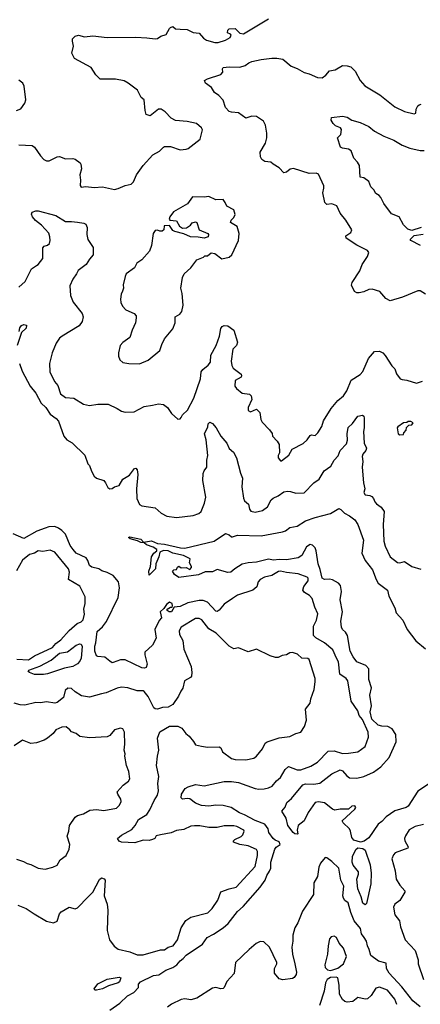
# Model space of a CAD drawing. Extents: x 1690054 to 1842981, y 782881 to 914114.
# Tile 354 of 656: x 1748911 to 1752267, y 843745 to 851996. Entities that reach past the tile are written whole.
import ezdxf

# ---------------------------------------------------------------- set-up
doc = ezdxf.new("R2010")
doc.units = 0

msp = doc.modelspace()

# ---------------------------------------------------------------- linework, layer by layer
at = {"layer": '0CON10XD'}
for points in [[(1748905, 850948), (1749015, 850942), (1749035, 850926.7), (1749084, 850855), (1749113.8, 850825), (1749135, 850814.2), (1749157.1, 850812.9), (1749225, 850846), (1749245, 850850), (1749295, 850830), (1749355, 850833.3), (1749375, 850826.7), (1749416.4, 850796.4), (1749422.5, 850785), (1749430, 850745), (1749413.8, 850695), (1749419.3, 850650.7), (1749417, 850607), (1749425, 850592.5), (1749465, 850596.7), (1749535, 850590), (1749605, 850595.8), (1749705, 850573.8), (1749735, 850580), (1749795, 850606.7), (1749845, 850617.5), (1749865, 850637.5), (1749888.6, 850695), (1749944.3, 850775), (1750026.3, 850863.7), (1750081.2, 850895), (1750115, 850926.7), (1750125, 850932.5), (1750175, 850933.3), (1750254.1, 850904.1), (1750305, 850911.2), (1750323.6, 850916.4), (1750422.5, 850995), (1750441.7, 851071.7), (1750435, 851090), (1750392.5, 851125), (1750315, 851143.8), (1750215, 851151.2), (1750179.5, 851169.5), (1750128.8, 851225), (1750095, 851246.2), (1750073.3, 851245), (1750005, 851190), (1749971.9, 851201.9), (1749963.5, 851233.5), (1749954, 851324), (1749930, 851345), (1749899.2, 851405), (1749820, 851465), (1749785, 851482.5), (1749715, 851497.3), (1749585, 851498.6), (1749548.9, 851535), (1749510, 851595), (1749369.4, 851669.4), (1749348.1, 851715), (1749362, 851775), (1749352, 851815), (1749354.2, 851835.8), (1749375, 851858.8), (1749405, 851866), (1749455, 851852), (1749525, 851859.2), (1749645, 851845.8), (1749885, 851848), (1749975, 851844.2), (1750045, 851834), (1750065, 851837.5), (1750092.3, 851857.7), (1750138, 851872), (1750165, 851923.3), (1750175, 851930), (1750195, 851937.5), (1750215, 851920), (1750255, 851916.2), (1750315, 851914.2), (1750365, 851887.5), (1750415, 851883.8), (1750450.2, 851840.2), (1750475, 851822.9), (1750545, 851804.3), (1750574.3, 851805.7), (1750635.9, 851824.1), (1750675, 851847.5), (1750681.2, 851865), (1750676.2, 851875), (1750651.2, 851885), (1750655, 851908.8), (1750665, 851920.5), (1750715, 851920.9), (1750755, 851882), (1750785, 851878), (1750995.8, 852004.2)], [(1752311.9, 849695), (1752265, 849723.8), (1752245, 849722.9), (1752118.7, 849671.3), (1752015, 849640), (1751978.3, 849658.3), (1751928.7, 849718.7), (1751865, 849738.6), (1751835, 849735.7), (1751795, 849714.2), (1751756.1, 849706.1), (1751735, 849706.7), (1751715, 849717.5), (1751691.7, 849771.7), (1751696.2, 849795), (1751759.2, 849890.8), (1751780.5, 849945), (1751825, 850011.2), (1751836, 850045), (1751825, 850062.5), (1751735, 850105.7), (1751646, 850165), (1751644.2, 850185.8), (1751685, 850212), (1751692.5, 850235), (1751644.3, 850315), (1751596, 850375), (1751566.7, 850435), (1751525, 850453.8), (1751485, 850446.7), (1751466.2, 850465), (1751449.3, 850545), (1751459.6, 850585), (1751458, 850605), (1751415, 850702), (1751395, 850708.9), (1751335, 850706.9), (1751205, 850747.5), (1751177.4, 850742.6), (1751145, 850717.5), (1751125, 850713.8), (1751083.3, 850755), (1751033.9, 850783.9), (1751015, 850802.5), (1750965, 850807.5), (1750940, 850825), (1750927.7, 850847.7), (1750924.3, 850885), (1750968.9, 850961.1), (1750980.6, 851005), (1750981.4, 851045), (1750969.3, 851110.7), (1750954, 851145), (1750895, 851185.7), (1750855, 851187.1), (1750805, 851171.2), (1750744, 851214), (1750685, 851220), (1750665, 851227.5), (1750635, 851260), (1750615, 851321.2), (1750579.5, 851359.5), (1750543.8, 851385), (1750517, 851427), (1750467.5, 851465), (1750460, 851485), (1750485, 851500), (1750595, 851536.2), (1750613.3, 851555), (1750610, 851585), (1750616.2, 851593.8), (1750665, 851601.1), (1750755, 851597.3), (1750799.4, 851610.6), (1750830, 851635), (1750854.4, 851645.6), (1750935, 851663.3), (1751024.3, 851674.3), (1751066.1, 851673.9), (1751115, 851663.8), (1751185, 851605.8), (1751235, 851587.5), (1751293, 851553), (1751335, 851542.2), (1751405, 851510), (1751445, 851508.6), (1751475, 851530.8), (1751505, 851567.1), (1751553.9, 851576.1), (1751615, 851613.3), (1751655, 851610), (1751685, 851600), (1751720, 851565), (1751764, 851485), (1751802.1, 851442.1), (1751927.3, 851367.3), (1752054.5, 851264.5), (1752135, 851225.8), (1752215, 851206.7), (1752228.8, 851211.2), (1752232.5, 851245), (1752245.5, 851274.5), (1752256.4, 851283.6), (1752275, 851287.3)], [(1748884.2, 851234.2), (1748921.7, 851248.3), (1748954.2, 851295), (1748962, 851325), (1748949.3, 851439.3), (1748937.5, 851465), (1748905, 851490)], [(1752275, 850254), (1752195, 850230), (1752161.2, 850241.2), (1752126.8, 850276.8), (1752091.2, 850345), (1752025, 850368), (1751961.2, 850455), (1751935, 850506.7), (1751922.3, 850522.3), (1751895, 850538.8), (1751879.1, 850569.1), (1751853.6, 850595), (1751835, 850641.1), (1751795, 850671.2), (1751762.5, 850675), (1751756.4, 850775), (1751741.8, 850801.8), (1751708.9, 850835), (1751686.6, 850896.6), (1751665, 850911.1), (1751615, 850918.8), (1751598.8, 850928.8), (1751572.5, 851005), (1751600, 851035), (1751606.7, 851075), (1751598.3, 851088.3), (1751557.5, 851105), (1751536.7, 851125), (1751521.2, 851155), (1751522.5, 851175), (1751615, 851186), (1751655, 851180), (1751694.5, 851154.5), (1751762.5, 851135), (1751835, 851100), (1751882.1, 851062.1), (1751960.4, 851020.4), (1752046.2, 850985), (1752115, 850943.3), (1752178.8, 850918.8), (1752265, 850900.5), (1752299.4, 850900.6)], [(1749915, 849112.5), (1749987.6, 849142.4), (1750085.8, 849224.2), (1750101.2, 849275), (1750125, 849322.5), (1750193.6, 849406.4), (1750213, 849457), (1750212.5, 849505), (1750252.3, 849527.7), (1750269.5, 849550.5), (1750280, 849605), (1750270.8, 849700.8), (1750260, 849745), (1750276.2, 849835), (1750287.5, 849865), (1750345, 849917.5), (1750395, 849982.5), (1750450, 850005), (1750463, 850017), (1750485, 850017.5), (1750515, 850042.5), (1750545, 850037.5), (1750605, 849993.3), (1750665, 850006.7), (1750688.8, 850025), (1750743.3, 850145), (1750750, 850205), (1750733.8, 850263.8), (1750676.7, 850295), (1750681.2, 850315), (1750705, 850337.5), (1750716.1, 850363.9), (1750703.6, 850403.6), (1750645, 850432.5), (1750633, 850463), (1750615, 850490), (1750555, 850486.2), (1750495, 850513.3), (1750455, 850508.8), (1750358.3, 850511.7), (1750316.4, 850453.6), (1750200, 850385), (1750170, 850345), (1750162.5, 850325), (1750170, 850315), (1750225, 850310), (1750250, 850265), (1750275, 850248.8), (1750307.7, 850252.3), (1750342.5, 850275), (1750356.4, 850293.6), (1750385, 850302.5), (1750396.2, 850295), (1750413.3, 850235), (1750486, 850205), (1750494, 850195), (1750488.8, 850175), (1750455.7, 850164.3), (1750405, 850174.2), (1750342.5, 850175), (1750285, 850202), (1750210.3, 850220.3), (1750195, 850230), (1750165, 850270), (1750121.7, 850268.3), (1750117.5, 850235), (1750105, 850223.3), (1750085, 850222.5), (1750065, 850232.5), (1750045, 850230), (1750030, 850205), (1750016.4, 850103.6), (1749997.5, 850055), (1749935, 849983.3), (1749892.5, 849955), (1749873, 849917), (1749804.2, 849865.8), (1749793.8, 849845), (1749778.8, 849775), (1749781.2, 849745), (1749771.7, 849721.7), (1749760.8, 849695), (1749756, 849655), (1749758, 849625), (1749771.2, 849595), (1749800, 849565), (1749870, 849535), (1749886.7, 849515), (1749886.4, 849496.4), (1749882, 849455), (1749852.5, 849395), (1749835, 849332.5), (1749775, 849291.2), (1749753.3, 849265), (1749738.8, 849205), (1749738.8, 849175), (1749751.2, 849145), (1749775, 849124.2), (1749825, 849115.6), (1749915, 849112.5)], [(1748904.3, 849755), (1748956.8, 849803.2), (1749011.3, 849908.7), (1749053.1, 849936.9), (1749065.6, 849944.4), (1749103.6, 849995), (1749105.5, 850084.5), (1749115, 850097.1), (1749145, 850107.1), (1749160.5, 850119.5), (1749166.7, 850145), (1749164.3, 850175), (1749155.6, 850205.6), (1749093.1, 850273.1), (1749042.4, 850312.4), (1749018, 850345), (1749010, 850365), (1749015, 850382.5), (1749045, 850394), (1749065, 850394), (1749215, 850355.8), (1749295, 850303.5), (1749345.5, 850305.5), (1749395, 850299.4), (1749449.7, 850289.7), (1749465, 850281.2), (1749477.1, 850255), (1749474.2, 850195), (1749482, 850155), (1749526.9, 850086.9), (1749527.1, 850025), (1749495, 849988.8), (1749468.6, 849945), (1749401.4, 849895), (1749387.5, 849865), (1749355, 849822.5), (1749331.5, 849765), (1749336, 849685), (1749358.7, 849628.7), (1749434, 849535), (1749443.8, 849505), (1749435, 849467.5), (1749409.7, 849430.3), (1749266.2, 849345), (1749245, 849326), (1749215.8, 849285), (1749182, 849205), (1749160, 849115), (1749163.3, 849045), (1749203, 848963), (1749231.7, 848931.7), (1749252.1, 848862.1), (1749295, 848830.6), (1749363.9, 848823.9), (1749445, 848774), (1749495, 848762.9), (1749565, 848774.4), (1749653.2, 848773.2), (1749728.3, 848738.3), (1749762.5, 848715), (1749795, 848705.8), (1749869.7, 848710.3), (1749955, 848754.3), (1750024.5, 848765.5)], [(1752267.5, 850105), (1752187.5, 850145), (1752182.5, 850155), (1752215, 850187.5), (1752290, 850200)], [(1748906.4, 849383.6), (1748912.5, 849415), (1748925, 849432.5), (1748945, 849442.5), (1748967.5, 849435), (1748965, 849410), (1748926.2, 849373.8), (1748889.2, 849265)], [(1750024.5, 848765.5), (1750075, 848777.5), (1750115, 848772), (1750150, 848745), (1750182.5, 848695), (1750235, 848647.5), (1750255, 848652.5), (1750265, 848663.3), (1750275.9, 848684.1), (1750315.6, 848725), (1750370, 848825), (1750426.2, 848985), (1750432.2, 849045), (1750445.6, 849065), (1750489.2, 849100.8), (1750508.5, 849125), (1750511.2, 849185), (1750557.1, 849265), (1750585.7, 849345), (1750595, 849407.5), (1750606.1, 849423.9), (1750625, 849433.3), (1750655, 849430), (1750704, 849394), (1750736.5, 849295), (1750726.7, 849265), (1750697.8, 849235), (1750682.5, 849135), (1750687.6, 849097.6), (1750700, 849075), (1750765, 849025.8), (1750770, 849015), (1750765, 849001.2), (1750717, 848973), (1750714.4, 848925), (1750726.2, 848905), (1750775.8, 848865.8), (1750835, 848858.8), (1750850, 848845), (1750856.1, 848813.9), (1750824, 848745), (1750825, 848720), (1750845, 848710), (1750895, 848732.5), (1750922.5, 848705), (1750932.5, 848645), (1750942.2, 848622.2), (1751005, 848560), (1751025, 848527.5), (1751030, 848505), (1751066.7, 848465), (1751083.3, 848435), (1751086.7, 848365), (1751077.5, 848345), (1751077.5, 848325), (1751095, 848300), (1751105, 848300), (1751165, 848347.5), (1751194.3, 848395.7), (1751285.6, 848444.4), (1751318, 848475), (1751345, 848512.5), (1751355, 848517.5), (1751385, 848512.5), (1751410, 848535), (1751443, 848587), (1751456.7, 848635), (1751521.4, 848738.6), (1751575.4, 848804.6), (1751623.1, 848845), (1751651.2, 848885), (1751686.9, 848975), (1751763.3, 849023.3), (1751785, 849049.2), (1751832.4, 849157.6), (1751882.5, 849215), (1751925, 849218.8), (1751953.3, 849205), (1751972.3, 849182.3), (1752028, 849095), (1752055, 849070), (1752068.1, 849028.1), (1752097.7, 848987.7), (1752115, 848980), (1752155, 848976.2), (1752235, 848948.8), (1752285, 848966.7)], [(1748909.2, 849115), (1748931.4, 849051.4), (1748999.1, 848925), (1749045.3, 848865.3), (1749092.2, 848782.2), (1749130, 848745), (1749165, 848691.4), (1749216, 848655), (1749235, 848631.2), (1749280.6, 848505), (1749305, 848475.8), (1749350.2, 848450.2), (1749455.5, 848345.5), (1749482.5, 848275), (1749495, 848258.8), (1749512, 848212), (1749535, 848171.2), (1749555, 848154), (1749615, 848134), (1749630.8, 848115), (1749649.2, 848075), (1749665, 848064.4), (1749685, 848067.1), (1749705, 848080.8), (1749745, 848093.1), (1749774.4, 848145), (1749830.2, 848179.8), (1749872, 848235), (1749885, 848237.5), (1749894, 848225), (1749901.1, 848185), (1749890, 848065), (1749892.7, 847982.7), (1749914.2, 847934.2), (1749935, 847922), (1750045, 847904.2), (1750095, 847861.9), (1750145, 847835.7), (1750225, 847824.4), (1750365, 847840.6), (1750412.4, 847857.6), (1750432, 847875), (1750460, 847945), (1750469.4, 847995), (1750445.5, 848135), (1750447.2, 848192.8), (1750455.6, 848215), (1750478.8, 848245), (1750478.8, 848305), (1750488.4, 848345), (1750474.5, 848474.5), (1750460, 848525), (1750485.8, 848584.2), (1750490.5, 848609.5), (1750505, 848623.3), (1750525, 848613.3), (1750555.6, 848575.6), (1750597, 848507), (1750647.6, 848447.6), (1750665, 848403.8), (1750703, 848373), (1750727.1, 848325), (1750761.1, 848195), (1750777.5, 848155), (1750772.4, 848082.4), (1750785.5, 847985.5), (1750795.4, 847965.4), (1750826.5, 847935), (1750835.6, 847895.6), (1750848.3, 847878.3), (1750885, 847868), (1750945, 847884), (1750988.1, 847915), (1751018.1, 847971.9), (1751035, 847987.3), (1751075.3, 848004.7), (1751125, 848038.6), (1751155, 848044.3), (1751178.6, 848041.4), (1751225, 848028.6), (1751295, 848032), (1751376.3, 848113.7), (1751419.2, 848145), (1751460.6, 848215), (1751516.4, 848255), (1751546.5, 848305), (1751578.4, 848341.6), (1751596.7, 848385), (1751648.6, 848441.4), (1751656.6, 848473.4), (1751654.3, 848524.3), (1751662.7, 848577.3), (1751699.1, 848610.9), (1751745, 848672.5), (1751783, 848683), (1751793.3, 848673.3), (1751795.6, 848655.6), (1751797.5, 848575), (1751792.3, 848545), (1751797.8, 848447.8), (1751816.7, 848405), (1751810.6, 848385), (1751786.4, 848355), (1751781.3, 848335), (1751785.5, 848295), (1751780.4, 848245), (1751790.8, 848115), (1751801.2, 848065), (1751792.9, 848035), (1751805, 848014.4), (1751845, 848010), (1751860.3, 848000.3), (1751874.5, 847984.5), (1751885.7, 847955), (1751898.9, 847938.9), (1751940.5, 847910.5), (1751963.5, 847875), (1751956.2, 847765), (1751960.8, 847625), (1751971.9, 847585), (1752015.6, 847495), (1752075, 847446.4), (1752095, 847444.4), (1752135, 847455.7), (1752194.7, 847414.7), (1752271.7, 847391.7)], [(1752095, 848517.5), (1752125, 848520), (1752130, 848535), (1752150, 848555), (1752151.7, 848578.3), (1752171.7, 848598.3), (1752195, 848600), (1752208.3, 848618.3), (1752187.5, 848627.5), (1752165, 848627.5), (1752155, 848620), (1752125, 848617.5), (1752077.5, 848585), (1752073.3, 848575), (1752082.5, 848525), (1752095, 848517.5)], [(1752335, 845588.8), (1752245, 845532.7), (1752166.2, 845405), (1752150, 845395), (1752055, 845366.5), (1751980, 845315), (1751945, 845277.5), (1751914, 845255), (1751835, 845140), (1751797.6, 845112.4), (1751765, 845103.1), (1751711.3, 845121.3), (1751693.8, 845143.8), (1751682.9, 845195), (1751672.5, 845215), (1751620, 845265), (1751613, 845283), (1751719.3, 845380.7), (1751726.7, 845395), (1751718, 845408), (1751692.5, 845405), (1751665, 845380), (1751595, 845379.6), (1751552.4, 845372.4), (1751531.1, 845381.1), (1751465, 845434), (1751415, 845442), (1751385, 845436.2), (1751326.7, 845353.3), (1751295, 845282.5), (1751245, 845243.8), (1751235.6, 845205), (1751242, 845175), (1751235, 845171.8), (1751215, 845173.8), (1751200.8, 845185), (1751156.7, 845245), (1751143.9, 845303.9), (1751107.5, 845365), (1751134.1, 845395.9), (1751150, 845435), (1751189.2, 845470.8), (1751284, 845585), (1751305, 845591.9), (1751375, 845589.7), (1751425, 845598.4), (1751524.6, 845675.4), (1751595, 845709.6), (1751615, 845702.7), (1751650.5, 845660.5), (1751675, 845642.5), (1751735, 845640.9), (1751795, 845654.4), (1751875, 845690.9), (1751935.6, 845735), (1752005, 845813.3), (1752065, 845943.8), (1752061.4, 846005), (1752032.2, 846055), (1751995, 846074.2), (1751945, 846075.4), (1751915, 846085.6), (1751861.9, 846135), (1751847.3, 846195), (1751859.2, 846245), (1751845.6, 846335), (1751856.8, 846396.8), (1751836.7, 846466.7), (1751835.3, 846555), (1751811.1, 846585), (1751735, 846614.5), (1751705, 846656.4), (1751679.4, 846705), (1751656, 846835), (1751639.2, 846865), (1751615, 846886.4), (1751607.6, 846905), (1751601.6, 846955), (1751615.9, 847034.1), (1751595.8, 847135), (1751606, 847205), (1751597.5, 847255), (1751581.4, 847275), (1751532.1, 847302.1), (1751505, 847307.6), (1751465, 847304.8), (1751445, 847316.1), (1751428.8, 847388.8), (1751410.4, 847435), (1751394.6, 847545), (1751385, 847569.2), (1751365, 847594), (1751345, 847598.1), (1751315, 847579.4), (1751273.6, 847505), (1751245, 847486.4), (1751145, 847469.5), (1751085, 847473.3), (1751037.7, 847467.7), (1750995, 847476), (1750895, 847451.1), (1750825, 847444.2), (1750775, 847432.5), (1750714.3, 847395.7), (1750680, 847365), (1750655, 847364), (1750565, 847387.5), (1750525, 847370), (1750465, 847370), (1750410, 847345), (1750245, 847322.5), (1750207, 847347), (1750190, 847375), (1750203, 847387), (1750225, 847390), (1750231.7, 847408.3), (1750245, 847417.5), (1750263, 847403), (1750306.4, 847406.4), (1750335, 847390), (1750350, 847405), (1750350, 847415), (1750332.5, 847445), (1750338.3, 847478.3), (1750282.5, 847505), (1750195, 847524.3), (1750156.2, 847546.2), (1750115, 847547.3), (1750086.1, 847533.9), (1750077.5, 847495), (1750052.5, 847435), (1750048.8, 847395), (1749995, 847340), (1749992, 847375), (1750005.9, 847414.1), (1750016.2, 847495), (1750034.4, 847525.6), (1750060, 847545), (1750060, 847555), (1750030, 847575), (1749973.3, 847595), (1749953, 847613), (1749925, 847616.2), (1749899.2, 847629.2), (1749837.5, 847645), (1749823, 847657), (1749835, 847661.2), (1749925, 847642), (1749947, 847617), (1750015, 847628), (1750064.3, 847605.7), (1750125, 847601.5), (1750259.1, 847569.1), (1750295, 847566.4), (1750540, 847625), (1750635, 847690), (1750665, 847678.8), (1750685, 847663.3), (1750695, 847663.3), (1750735, 847677.1), (1750935, 847671.5), (1751113.3, 847705), (1751136.9, 847713.1), (1751175, 847739.4), (1751235, 847751.2), (1751304.4, 847795.6), (1751386.2, 847823.8), (1751515, 847857.5), (1751585, 847900), (1751601.7, 847891.7), (1751631.3, 847861.3), (1751675, 847838.6), (1751718, 847805), (1751744.3, 847765), (1751791.9, 847635), (1751778.1, 847525), (1751805.4, 847465.4), (1751866.9, 847385), (1751896.3, 847306.3), (1751914.3, 847275), (1751993.3, 847215), (1752003.3, 847165), (1752055, 847066.7), (1752064.2, 847025), (1752120, 846965), (1752155.7, 846885.7), (1752230.8, 846790.8), (1752311.2, 846725)], [(1750958.6, 845551.4), (1750995, 845558.5), (1751025, 845573.5), (1751062.9, 845617.1), (1751096.9, 845645), (1751135, 845714.2), (1751162.5, 845737.5), (1751235, 845709.2), (1751265, 845710.7), (1751348.7, 845741.3), (1751405.6, 845774.4), (1751495, 845866.2), (1751545, 845870), (1751615, 845847.1), (1751665, 845848.6), (1751745, 845861.9), (1751804.4, 845905), (1751834.3, 845985), (1751830.6, 846025), (1751783.2, 846133.2), (1751755.5, 846165.5), (1751744.2, 846205), (1751687.5, 846285), (1751660, 846455), (1751645.2, 846475.2), (1751592.9, 846512.9), (1751582.3, 846615), (1751563.6, 846645), (1751535, 846715.7), (1751464.4, 846775), (1751390.6, 846815), (1751372.9, 846835), (1751372.2, 846915), (1751396.9, 846965), (1751408.3, 847018.3), (1751382.4, 847072.4), (1751360.8, 847145), (1751339.8, 847169.8), (1751295.6, 847195), (1751284.3, 847215), (1751292, 847245), (1751328.1, 847295), (1751328, 847315), (1751320, 847325), (1751245, 847353.3), (1751145, 847362.2), (1751095, 847374.6), (1751078.1, 847371.9), (1751022, 847338), (1750961.2, 847325), (1750925, 847305.6), (1750908.8, 847285), (1750896.6, 847243.4), (1750865.4, 847214.6), (1750736.7, 847175), (1750692.5, 847145), (1750625, 847099.5), (1750581.5, 847048.5), (1750565, 847037.1), (1750555, 847040.6), (1750483.7, 847113.7), (1750448.2, 847128.2), (1750415, 847129.3), (1750320.7, 847109.3), (1750255, 847080), (1750205, 847072.5), (1750182.5, 847035), (1750164.1, 847034.1), (1750147.5, 847045), (1750147.5, 847055), (1750175, 847072.5), (1750187.5, 847072.5), (1750192.5, 847085), (1750187.5, 847105), (1750165, 847116.2), (1750140, 847095), (1750119.3, 847060.7), (1750087.5, 847035), (1750098.6, 846985), (1750078.2, 846961.8), (1750043.4, 846886.6), (1750055.5, 846814.5), (1750024.2, 846755.8), (1749960, 846695), (1749959.2, 846675), (1749980, 846595), (1749971.7, 846568.3), (1749957.1, 846562.9), (1749935, 846565.6), (1749795, 846630.8), (1749755, 846630.9), (1749695, 846608.6), (1749685, 846608), (1749665, 846620), (1749624.3, 846654.3), (1749565, 846658.8), (1749555, 846664.4), (1749541.2, 846705), (1749540.6, 846745), (1749549.6, 846775), (1749560.2, 846869.8), (1749605, 846907.8), (1749637.2, 846952.8), (1749734.7, 847155), (1749747.5, 847235), (1749738.3, 847285), (1749695, 847338.3), (1749645, 847363.3), (1749598.1, 847378.1), (1749575, 847394.2), (1749515, 847408.8), (1749495, 847421.2), (1749481.3, 847465), (1749466.6, 847486.6), (1749385, 847526.5), (1749357.6, 847555), (1749335, 847590), (1749293.7, 847685), (1749264.4, 847715), (1749235, 847736.2), (1749205, 847747.9), (1749155, 847745.3), (1749125, 847736), (1749055, 847710.3), (1748945, 847647.1), (1748855, 847687.7)], [(1749415, 847249), (1749320.6, 847305), (1749327.5, 847365), (1749320.6, 847395), (1749204.4, 847535), (1749165, 847551.2), (1749105, 847540.9), (1749065, 847544.5), (1749035, 847526.9), (1748993.8, 847515), (1748934.4, 847465.6), (1748885, 847377.5)], [(1748887.2, 846637.2), (1748985, 846631.4), (1749035, 846666.5), (1749185, 846735.5), (1749212.5, 846767.5), (1749255, 846798.2), (1749325, 846878.5), (1749391.9, 846935), (1749425, 846949.5), (1749442.4, 846967.6), (1749453.7, 847015), (1749449.6, 847055), (1749459, 847105), (1749458.4, 847158.4), (1749415, 847249)], [(1748896.2, 844575), (1748965, 844549.4), (1749032.4, 844502.4), (1749135, 844443.3), (1749195, 844426.7), (1749225, 844443.3), (1749245.7, 844504.3), (1749259.7, 844520.3), (1749325, 844558.8), (1749375, 844546.7), (1749395, 844553.3), (1749486, 844645), (1749524, 844685), (1749578.8, 844791.2), (1749595, 844803.8), (1749617.7, 844797.7), (1749625.8, 844785), (1749620, 844655), (1749642.9, 844585), (1749648.9, 844535), (1749644.4, 844365), (1749662.9, 844285), (1749703.7, 844233.7), (1749735, 844208.1), (1749835, 844184.5), (1749895, 844161.1), (1749945, 844160.8), (1750091.4, 844201.4), (1750125, 844200.8), (1750155, 844224.4), (1750195.5, 844234.5), (1750233.6, 844286.4), (1750263.1, 844385), (1750301.5, 844448.5), (1750345, 844474.4), (1750487.2, 844512.8), (1750523.1, 844546.9), (1750571.8, 844618.2), (1750595, 844687.5), (1750665, 844714.2), (1750725, 844725.6), (1750885, 844901.2), (1750903.2, 844993.2), (1750903.2, 845026.8), (1750895, 845043.3), (1750825, 845073.1), (1750755.2, 845085.2), (1750702, 845105), (1750702, 845115), (1750712.3, 845127.7), (1750765, 845151.1), (1750780, 845165), (1750791.2, 845195), (1750787.5, 845205), (1750728.8, 845235), (1750705, 845240.9), (1750625, 845240), (1750565, 845225.6), (1750495, 845227.5), (1750421.2, 845241.2), (1750375, 845240), (1750345, 845237.1), (1750285, 845208.9), (1750225, 845202.5), (1750179.1, 845180.9), (1750090, 845165), (1750055, 845156.7), (1750042.5, 845135), (1750022.5, 845125), (1749995, 845118.1), (1749945, 845121.1), (1749875, 845099.4), (1749763.9, 845103.9), (1749745, 845112.5), (1749730, 845135), (1749765, 845164), (1749849.6, 845210.4), (1749877.3, 845242.7), (1749905.5, 845295), (1749975, 845335.6), (1750000, 845375), (1750036.2, 845453.8), (1750065, 845496.7), (1750073.3, 845535), (1750068.9, 845595), (1750075.4, 845655.4), (1750058.2, 845745), (1750065.6, 845825.6), (1750077.9, 845875), (1750064.5, 845974.5), (1750085, 846028), (1750165, 846075.7), (1750235.6, 846075.6), (1750269.7, 846059.7), (1750302, 846015), (1750330.8, 845990.8), (1750366.1, 845946.1), (1750385, 845920.8), (1750435, 845908), (1750485, 845900), (1750582.3, 845902.3), (1750596.7, 845895), (1750610.5, 845860.5), (1750685, 845806), (1750715, 845795.8), (1750805, 845792.9), (1750872.1, 845807.9), (1750896.2, 845825), (1750945, 845886.7), (1750967, 845933), (1750985.5, 845944.5), (1751085, 845979.6), (1751175, 845988.8), (1751225, 846014.7), (1751265.2, 846024.8), (1751295.7, 846074.3), (1751314.5, 846125), (1751305, 846217.5), (1751345, 846270), (1751349.2, 846305), (1751376.9, 846383.1), (1751387.4, 846447.4), (1751386.7, 846475), (1751335.7, 846635), (1751325, 846642.5), (1751275, 846646.2), (1751238.3, 846678.3), (1751195, 846693.8), (1751175, 846691.2), (1751145, 846673.3), (1751110.7, 846669.3), (1751075, 846652.5), (1751055, 846650), (1751010, 846665), (1750895, 846720), (1750825, 846700), (1750745, 846733.3), (1750705, 846724), (1750665, 846746.7), (1750556, 846855), (1750495, 846891.1), (1750436.2, 846966.2), (1750415, 846978.6), (1750385, 846978), (1750265, 846906.7), (1750248, 846875), (1750250.6, 846845), (1750277.3, 846795), (1750285, 846721.2), (1750346.2, 846575), (1750354.4, 846525), (1750350.6, 846495), (1750342.9, 846485), (1750291.4, 846455), (1750278.8, 846395), (1750260, 846370), (1750242.1, 846327.9), (1750195, 846256.2), (1750155, 846236), (1750107, 846233), (1750065, 846217.8), (1750045, 846220.6), (1750035, 846229.2), (1749988.6, 846325), (1749955, 846366), (1749945, 846372), (1749895, 846370.8), (1749816, 846396), (1749765, 846402.1), (1749726.5, 846393.5), (1749635, 846354.2), (1749595, 846348), (1749495, 846317.8), (1749430, 846330), (1749374.4, 846364.4), (1749345, 846392.5), (1749315, 846393.3), (1749292.5, 846375), (1749279.1, 846315), (1749225, 846273.4), (1749205, 846267.8), (1749135, 846280), (1749085, 846271.8), (1749045, 846273.1), (1748955, 846250.6), (1748915.9, 846254.1), (1748865, 846269.2)], [(1749111.7, 846508.3), (1749035, 846509.4), (1748992.5, 846525), (1748983.3, 846535), (1748987.5, 846545), (1749080.4, 846579.6), (1749175, 846628.9), (1749245, 846686.3), (1749310.2, 846699.8), (1749385, 846755.4), (1749415, 846766.7), (1749425, 846764.3), (1749434.7, 846744.7), (1749426.1, 846645), (1749415, 846621.1), (1749395, 846598.6), (1749355, 846577.1), (1749285, 846562.7), (1749145, 846514.3), (1749111.7, 846508.3)], [(1748885, 844960.8), (1748943, 844943), (1748975, 844924), (1749005, 844917.5), (1749065, 844885.8), (1749125, 844878.8), (1749190, 844895), (1749225, 844911.2), (1749251.2, 844955), (1749299.1, 844990.9), (1749324.3, 845044.3), (1749332.2, 845085), (1749310, 845155), (1749323.1, 845195), (1749328.8, 845245), (1749375, 845312.5), (1749395, 845326.7), (1749445, 845340), (1749498.1, 845371.9), (1749553.6, 845376.4), (1749615, 845369.1), (1749721.7, 845388.3), (1749746.7, 845415), (1749762, 845445), (1749759.2, 845465), (1749733.8, 845505), (1749728.8, 845525), (1749777.3, 845582.7), (1749823.8, 845615), (1749833.8, 845635), (1749826.2, 845695), (1749806.2, 845745), (1749792, 845825), (1749794.2, 845845), (1749786, 845875), (1749792.5, 845925), (1749790, 846025), (1749775, 846053.3), (1749755, 846058.8), (1749705, 846046.2), (1749665, 845996.7), (1749645, 845986.2), (1749495, 845978.8), (1749415, 845988.8), (1749385, 846013.8), (1749345, 846028), (1749330.8, 846045), (1749299.3, 846069.3), (1749262.8, 846067.2), (1749212.5, 846045), (1749192, 846015), (1749145, 845974.2), (1749115, 845957.5), (1749052.3, 845937.7), (1749005, 845931.2), (1748935, 845960), (1748865, 845912)], [(1749666, 843695), (1749750.4, 843755), (1749815, 843815.4), (1749867.3, 843845), (1749907.5, 843885), (1749907.5, 843915), (1749923.3, 843935), (1750032.9, 843987.1), (1750076.4, 843993.6), (1750135, 844030.4), (1750195, 844054.6), (1750227.5, 844075), (1750255, 844110), (1750281.7, 844128.3), (1750305, 844157.1), (1750441.3, 844248.7), (1750482.5, 844305), (1750535, 844332.1), (1750615, 844385.8), (1750657, 844423), (1750735, 844524), (1750782, 844565), (1750925, 844726.4), (1750966.1, 844785), (1750980.6, 844825), (1751005, 844860.9), (1751013.8, 844885), (1751016.1, 844935), (1751047.3, 845045), (1751059.2, 845060.8), (1751094, 845085), (1751085, 845107.5), (1751050.5, 845120.5), (1751034, 845135), (1750996.9, 845185), (1750991.4, 845215), (1750965, 845254.8), (1750885, 845284.3), (1750795, 845334), (1750751.1, 845351.1), (1750683.3, 845393.3), (1750615, 845412.5), (1750555, 845414.2), (1750495, 845406.7), (1750435, 845412.1), (1750385, 845431.5), (1750335, 845465.7), (1750315, 845470), (1750275, 845463.8), (1750264.2, 845474.2), (1750266.9, 845505), (1750296.7, 845553.3), (1750321.3, 845568.7), (1750383.3, 845586.7), (1750455, 845577.1), (1750625, 845611.1), (1750685, 845612), (1750743.1, 845603.1), (1750885, 845553.8), (1750915, 845548.8), (1750958.6, 845551.4)], [(1752295, 845253.1), (1752224.7, 845235.3), (1752175, 845206), (1752141.7, 845158.3), (1752133.3, 845135), (1752137.5, 845115), (1752164.2, 845065), (1752162.5, 845055), (1752057.5, 845015), (1752042.6, 844997.4), (1752028.9, 844965), (1752057.5, 844865), (1752064.2, 844795), (1752094.4, 844745), (1752137.1, 844695), (1752136.4, 844683.6), (1752094.3, 844615.7), (1752055, 844583.3), (1752041.2, 844558.8), (1752053.3, 844495), (1752093.8, 844445), (1752101.5, 844395), (1752141.2, 844285), (1752223.3, 844195), (1752248.8, 844118.8), (1752249.2, 844085), (1752293.1, 843953.1)], [(1751805, 844580), (1751785, 844593.8), (1751772.5, 844645), (1751745, 844713.3), (1751735.5, 844794.5), (1751750, 844835), (1751748.2, 844855), (1751705, 844910.5), (1751697.5, 844935), (1751699.1, 844985), (1751728, 845042), (1751745, 845057.5), (1751785, 845050), (1751806, 845036), (1751847.1, 844915), (1751854.1, 844844.1), (1751851.4, 844755), (1751815, 844590), (1751805, 844580)], [(1752264.7, 843724.7), (1752205, 843775.6), (1752112.1, 843892.1), (1752005.9, 844005), (1751983.1, 844045), (1751979.8, 844089.8), (1751916.5, 844106.5), (1751853.8, 844153.8), (1751840, 844205), (1751824.1, 844235), (1751816.2, 844275), (1751796.2, 844306.2), (1751773.9, 844335), (1751765, 844381.8), (1751712.5, 844445), (1751684.6, 844515), (1751661.8, 844595), (1751635.3, 844615.3), (1751623.3, 844635), (1751618.5, 844655), (1751625.4, 844735), (1751601.5, 844785), (1751585.8, 844885), (1751525, 844943.3), (1751485, 844972.5), (1751470, 844975), (1751431.3, 844928.7), (1751415.7, 844895), (1751407.1, 844815), (1751375.7, 844764.3), (1751371.2, 844665), (1751280, 844525), (1751242.2, 844427.8), (1751214.7, 844385), (1751198.2, 844325), (1751199.1, 844275), (1751190, 844225), (1751196.2, 844165), (1751215.4, 844085.4), (1751230, 844015), (1751226.2, 843993.8), (1751210.9, 843969.1), (1751195, 843960.6), (1751115, 843950), (1751085, 843958.8), (1751046.4, 844006.4), (1751046.5, 844045), (1751065.9, 844084.1), (1751065.3, 844095), (1751005, 844224.2), (1750955, 844267.5), (1750925, 844272.5), (1750893.3, 844255), (1750832.5, 844205), (1750717.9, 844095), (1750707.3, 844002.7), (1750645, 843937.5), (1750623.8, 843886.2), (1750615, 843877.8), (1750595, 843876.2), (1750555, 843885.3), (1750525, 843880.9), (1750395, 843797.1), (1750345, 843783.6), (1750295, 843791.4), (1750265, 843786), (1750183, 843747), (1750149.5, 843720.5)], [(1751515, 844030), (1751535, 844034.7), (1751575, 844047.8), (1751624, 844085), (1751648, 844145), (1751624.2, 844215), (1751586.8, 844256.8), (1751566, 844305), (1751544.1, 844315.9), (1751519.3, 844310.7), (1751506.7, 844295), (1751494.1, 844235.9), (1751488.8, 844165), (1751467.5, 844075), (1751470, 844055), (1751490, 844035), (1751515, 844030)], [(1749555, 843864.4), (1749540, 843865), (1749536.2, 843875), (1749565, 843918), (1749644.5, 843955.5), (1749745, 843972.5), (1749757, 843967), (1749747.5, 843935), (1749735.9, 843924.1), (1749655, 843900), (1749605, 843875.7), (1749555, 843864.4)], [(1752070.4, 843745), (1752055, 843788.6), (1751990.9, 843865), (1751925, 843888.1), (1751895, 843879.2), (1751855, 843818.8), (1751825, 843790.8), (1751805, 843787.5), (1751745, 843801.4), (1751700.5, 843769.5), (1751655, 843762.9), (1751635, 843768), (1751615, 843786.2), (1751589.3, 843829.3), (1751587.7, 843905), (1751577.5, 843967.5), (1751562.9, 843972.9), (1751515, 843969.6), (1751487.5, 843952.5), (1751471.9, 843925), (1751462.5, 843855), (1751421.8, 843735)]]:
    msp.add_lwpolyline(points, dxfattribs=at)

doc.saveas('drawing.dxf')
